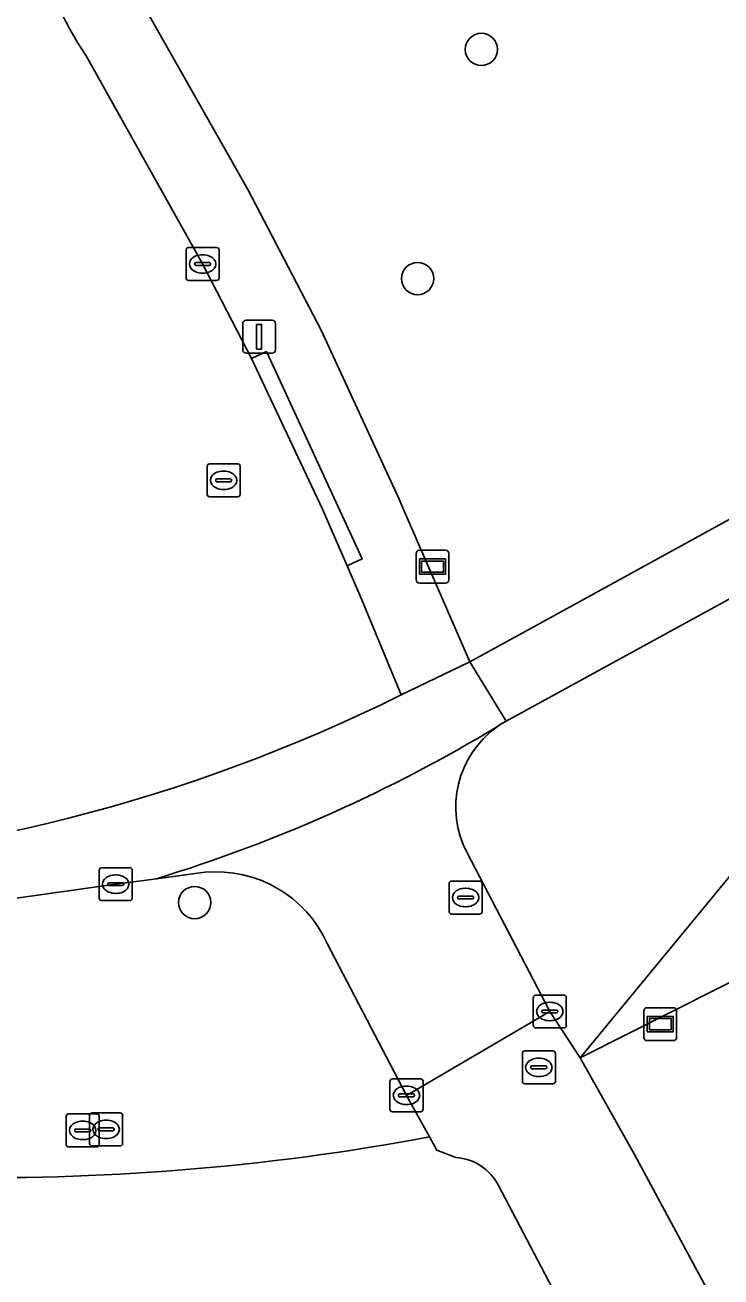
# Model space of a CAD drawing. Extents: x 162073 to 163043, y 381818 to 382561.
# Drawn here: x 162596.93 to 162618.03, y 382459.41 to 382497.37 of the extents above; entities that cross this region are included whole.
import ezdxf

# ---------------------------------------------------------------- set-up
doc = ezdxf.new("R2010")
doc.units = 0
for name, color, linetype in [('IMGEO_Boom', 7, 'Continuous'), ('IMGEO_Brandkraan', 7, 'Continuous'), ('IMGEO_Erf', 7, 'Continuous'), ('IMGEO_Fietspad_gesloten', 7, 'Continuous'), ('IMGEO_Groenvoorziening', 7, 'Continuous'), ('IMGEO_Informatiebord', 7, 'Continuous'), ('IMGEO_Kolk', 7, 'Continuous'), ('IMGEO_Lichtmast', 7, 'Continuous'), ('IMGEO_Rijbaan_lokaal_open', 7, 'Continuous'), ('IMGEO_Rioolput', 7, 'Continuous'), ('IMGEO_Straatnaambord', 7, 'Continuous'), ('IMGEO_Voetpad_open', 7, 'Continuous')]:
    doc.layers.add(name, color=color, linetype=linetype)

msp = doc.modelspace()

# ---------------------------------------------------------------- linework, layer by layer
at = {"layer": 'IMGEO_Boom'}
for centre in [(162610.762, 382496.634), (162608.829, 382489.684), (162602.068, 382470.762)]:
    msp.add_circle(centre, 0.489, dxfattribs=at)
at = {"layer": 'IMGEO_Brandkraan'}
for p, q in [((162609.782, 382470.489), (162609.782, 382471.341)), ((162609.857, 382471.415), (162610.709, 382471.415)), ((162610.783, 382471.341), (162610.783, 382470.489)), ((162610.041, 382470.909), (162610.041, 382470.921)), ((162610.084, 382470.958), (162610.482, 382470.958)), ((162610.27, 382471.195), (162610.295, 382471.195)), ((162610.525, 382470.921), (162610.525, 382470.909)), ((162610.479, 382470.872), (162610.081, 382470.872)), ((162610.293, 382470.635), (162610.268, 382470.635)), ((162610.709, 382470.415), (162609.857, 382470.415))]:
    msp.add_line(p, q, dxfattribs=at)
for points in [[(162609.782, 382470.489), (162609.782, 382471.341)], [(162609.857, 382471.415), (162610.709, 382471.415)], [(162610.783, 382471.341), (162610.783, 382470.489)], [(162610.709, 382470.415), (162609.857, 382470.415)]]:
    msp.add_lwpolyline(points, dxfattribs=at)
for centre, radius, start, end in [((162609.859, 382471.339), 0.0765, 91.552, 178.448), ((162609.859, 382471.339), 0.0765, 91.552, 178.448), ((162610.707, 382471.339), 0.0765, 1.552, 88.448), ((162610.707, 382471.339), 0.0765, 1.552, 88.448), ((162610.081, 382470.918), 0.0403, 85.8775, 175.7526), ((162610.078, 382470.908), 0.0366, 178.938, 274.7102), ((162610.482, 382470.915), 0.043, 264.8664, 352.4533), ((162610.486, 382470.92), 0.0386, 1.7309, 96.639), ((162609.859, 382470.491), 0.0765, 181.552, 268.448), ((162609.859, 382470.491), 0.0765, 181.552, 268.448), ((162610.707, 382470.491), 0.0765, 271.552, 358.448), ((162610.707, 382470.491), 0.0765, 271.552, 358.448)]:
    msp.add_arc(centre, radius, start, end, dxfattribs=at)
for centre, major_axis, ratio, start_param, end_param in [((162610.269, 382470.915), (-0.387, 0.002), 0.722429, 4.712389, 7.853982), ((162610.294, 382470.915), (-0.39, 0.002), 0.717154, 1.570796, 4.712389)]:
    msp.add_ellipse(centre, major_axis=major_axis, ratio=ratio, start_param=start_param, end_param=end_param, dxfattribs=at)
at = {"layer": 'IMGEO_Erf'}
for points in [[(162609.991, 382463.028), (162609.416, 382463.251), (162609.184, 382463.654)], [(162648.225, 382391.425), (162634.887, 382417.2), (162620.471, 382444.666), (162611.28, 382462.178)]]:
    msp.add_lwpolyline(points, dxfattribs=at)
for centre, radius, start, end in [((162595.878, 382534.821), 72.401, 268.61054, 280.59053), ((162609.896, 382461.482), 1.549, 26.7071, 86.4891)]:
    msp.add_arc(centre, radius, start, end, dxfattribs=at)
at = {"layer": 'IMGEO_Fietspad_gesloten'}
for points in [[(162690.999, 382522.309), (162650.37, 382500), (162635.318, 382491.736), (162612.428, 382479.169), (162610.409, 382478.058), (162611.51, 382476.264), (162654.853, 382500), (162692.063, 382520.377)], [(162611.251, 382476.1), (162611.336, 382476.158), (162611.424, 382476.21), (162611.51, 382476.264), (162610.409, 382478.058), (162608.33, 382477.061)], [(162594.654, 382470.608), (162599.672, 382471.321), (162600.915, 382471.486)]]:
    msp.add_lwpolyline(points, dxfattribs=at)
for centre, radius, start, end in [((162585.72, 382522.55), 50.799, 248.0775, 296.4293), ((162587.458, 382515.516), 46.04, 286.995, 301.117)]:
    msp.add_arc(centre, radius, start, end, dxfattribs=at)
at = {"layer": 'IMGEO_Groenvoorziening'}
for points in [[(162600.431, 382498.13), (162603.679, 382492.384), (162605.904, 382488.116), (162608.256, 382483.011), (162608.408, 382482.661), (162610.409, 382478.058), (162612.428, 382479.169), (162635.318, 382491.736), (162650.37, 382500), (162690.999, 382522.309)], [(162693.702, 382517.534), (162661.725, 382500), (162628.426, 382481.741), (162622.732, 382476.954), (162613.753, 382466.055), (162620.702, 382469.553)], [(162620.702, 382469.553), (162613.753, 382466.055), (162615.404, 382463.126), (162623.992, 382447.171), (162644.031, 382408.692), (162652.361, 382392), (162653.229, 382391.23), (162653.407, 382391.402), (162653.688, 382391.287), (162650.153, 382399.746), (162643.961, 382412.091), (162621.123, 382455.328)]]:
    msp.add_lwpolyline(points, dxfattribs=at)
at = {"layer": 'IMGEO_Informatiebord'}
for p, q in [((162615.692, 382466.674), (162615.692, 382467.474)), ((162615.692, 382467.474), (162615.692, 382466.674)), ((162615.792, 382467.574), (162616.582, 382467.574)), ((162616.582, 382467.574), (162615.792, 382467.574)), ((162616.682, 382467.474), (162616.682, 382466.674)), ((162616.682, 382466.674), (162616.682, 382467.474)), ((162616.582, 382466.574), (162615.792, 382466.574)), ((162615.792, 382466.574), (162616.582, 382466.574))]:
    msp.add_line(p, q, dxfattribs=at)
for points in [[(162615.793, 382467.306), (162616.581, 382467.306), (162616.581, 382466.842), (162615.793, 382466.842), (162615.793, 382467.306)], [(162615.858, 382467.241), (162615.858, 382466.907), (162616.516, 382466.907), (162616.516, 382467.241), (162615.858, 382467.241)]]:
    msp.add_lwpolyline(points, dxfattribs=at)
for centre, start, end in [((162615.792, 382467.474), 90, 180), ((162615.792, 382467.474), 90, 180), ((162616.582, 382467.474), 0, 90), ((162616.582, 382467.474), 360, 90), ((162615.792, 382466.674), 180, 270), ((162615.792, 382466.674), 180, 270), ((162616.582, 382466.674), 270, 0), ((162616.582, 382466.674), 270, 0)]:
    msp.add_arc(centre, 0.1, start, end, dxfattribs=at)
at = {"layer": 'IMGEO_Kolk'}
for p, q in [((162601.808, 382489.702), (162601.808, 382490.554)), ((162601.883, 382490.628), (162602.735, 382490.628)), ((162602.296, 382490.408), (162602.321, 382490.408)), ((162602.809, 382490.554), (162602.809, 382489.702)), ((162602.067, 382490.122), (162602.067, 382490.134)), ((162602.505, 382490.085), (162602.107, 382490.085)), ((162602.11, 382490.171), (162602.508, 382490.171)), ((162602.551, 382490.134), (162602.551, 382490.122)), ((162602.735, 382489.628), (162601.883, 382489.628)), ((162602.319, 382489.848), (162602.294, 382489.848)), ((162599.175, 382470.894), (162599.175, 382471.746)), ((162599.25, 382471.82), (162600.102, 382471.82)), ((162600.176, 382471.746), (162600.176, 382470.894)), ((162599.434, 382471.314), (162599.434, 382471.326)), ((162599.872, 382471.277), (162599.474, 382471.277)), ((162599.477, 382471.363), (162599.875, 382471.363)), ((162599.663, 382471.6), (162599.688, 382471.6)), ((162599.918, 382471.326), (162599.918, 382471.314)), ((162599.686, 382471.04), (162599.661, 382471.04)), ((162600.102, 382470.82), (162599.25, 382470.82)), ((162612.337, 382467.032), (162612.337, 382467.884)), ((162612.412, 382467.958), (162613.264, 382467.958)), ((162613.338, 382467.884), (162613.338, 382467.032)), ((162612.639, 382467.501), (162613.037, 382467.501)), ((162612.825, 382467.738), (162612.85, 382467.738)), ((162612.596, 382467.452), (162612.596, 382467.464)), ((162613.034, 382467.415), (162612.636, 382467.415)), ((162612.848, 382467.178), (162612.823, 382467.178)), ((162613.08, 382467.464), (162613.08, 382467.452)), ((162613.264, 382466.958), (162612.412, 382466.958)), ((162607.991, 382464.49), (162607.991, 382465.342)), ((162608.066, 382465.416), (162608.918, 382465.416)), ((162608.479, 382465.196), (162608.504, 382465.196)), ((162608.992, 382465.342), (162608.992, 382464.49)), ((162608.25, 382464.91), (162608.25, 382464.922)), ((162608.688, 382464.873), (162608.29, 382464.873)), ((162608.293, 382464.959), (162608.691, 382464.959)), ((162608.734, 382464.922), (162608.734, 382464.91)), ((162608.502, 382464.636), (162608.477, 382464.636)), ((162608.918, 382464.416), (162608.066, 382464.416))]:
    msp.add_line(p, q, dxfattribs=at)
for points in [[(162601.808, 382489.702), (162601.808, 382490.554)], [(162601.883, 382490.628), (162602.735, 382490.628)], [(162602.809, 382490.554), (162602.809, 382489.702)], [(162602.735, 382489.628), (162601.883, 382489.628)], [(162599.175, 382470.894), (162599.175, 382471.746)], [(162599.25, 382471.82), (162600.102, 382471.82)], [(162600.176, 382471.746), (162600.176, 382470.894)], [(162600.102, 382470.82), (162599.25, 382470.82)], [(162612.337, 382467.032), (162612.337, 382467.884)], [(162612.412, 382467.958), (162613.264, 382467.958)], [(162613.338, 382467.884), (162613.338, 382467.032)], [(162613.264, 382466.958), (162612.412, 382466.958)], [(162607.991, 382464.49), (162607.991, 382465.342)], [(162608.066, 382465.416), (162608.918, 382465.416)], [(162608.992, 382465.342), (162608.992, 382464.49)], [(162608.918, 382464.416), (162608.066, 382464.416)]]:
    msp.add_lwpolyline(points, dxfattribs=at)
for centre, radius, start, end in [((162601.885, 382490.552), 0.0765, 91.552, 178.448), ((162601.885, 382490.552), 0.0765, 91.552, 178.448), ((162602.733, 382490.552), 0.0765, 1.552, 88.448), ((162602.733, 382490.552), 0.0765, 1.552, 88.448), ((162602.107, 382490.131), 0.0403, 85.8775, 175.7526), ((162602.104, 382490.121), 0.0366, 178.938, 274.7102), ((162602.508, 382490.128), 0.043, 264.8664, 352.4533), ((162602.512, 382490.133), 0.0386, 1.7309, 96.639), ((162601.885, 382489.704), 0.0765, 181.552, 268.448), ((162601.885, 382489.704), 0.0765, 181.552, 268.448), ((162602.733, 382489.704), 0.0765, 271.552, 358.448), ((162602.733, 382489.704), 0.0765, 271.552, 358.448), ((162599.252, 382471.744), 0.0765, 91.552, 178.448), ((162599.252, 382471.744), 0.0765, 91.552, 178.448), ((162600.1, 382471.744), 0.0765, 1.552, 88.448), ((162600.1, 382471.744), 0.0765, 1.552, 88.448), ((162599.474, 382471.323), 0.0403, 85.8775, 175.7526), ((162599.471, 382471.313), 0.0366, 178.938, 274.7102), ((162599.875, 382471.32), 0.043, 264.8664, 352.4533), ((162599.879, 382471.325), 0.0386, 1.7309, 96.639), ((162599.252, 382470.896), 0.0765, 181.552, 268.448), ((162599.252, 382470.896), 0.0765, 181.552, 268.448), ((162600.1, 382470.896), 0.0765, 271.552, 358.448), ((162600.1, 382470.896), 0.0765, 271.552, 358.448), ((162612.414, 382467.882), 0.0765, 91.552, 178.448), ((162612.414, 382467.882), 0.0765, 91.552, 178.448), ((162613.262, 382467.882), 0.0765, 1.552, 88.448), ((162613.262, 382467.882), 0.0765, 1.552, 88.448), ((162612.636, 382467.461), 0.0403, 85.8775, 175.7526), ((162613.041, 382467.463), 0.0386, 1.7309, 96.639), ((162612.633, 382467.451), 0.0366, 178.938, 274.7102), ((162613.037, 382467.458), 0.043, 264.8664, 352.4533), ((162612.414, 382467.034), 0.0765, 181.552, 268.448), ((162612.414, 382467.034), 0.0765, 181.552, 268.448), ((162613.262, 382467.034), 0.0765, 271.552, 358.448), ((162613.262, 382467.034), 0.0765, 271.552, 358.448), ((162608.068, 382465.34), 0.0765, 91.552, 178.448), ((162608.068, 382465.34), 0.0765, 91.552, 178.448), ((162608.916, 382465.34), 0.0765, 1.552, 88.448), ((162608.916, 382465.34), 0.0765, 1.552, 88.448), ((162608.29, 382464.919), 0.0403, 85.8775, 175.7526), ((162608.287, 382464.909), 0.0366, 178.938, 274.7102), ((162608.691, 382464.916), 0.043, 264.8664, 352.4533), ((162608.695, 382464.921), 0.0386, 1.7309, 96.639), ((162608.068, 382464.492), 0.0765, 181.552, 268.448), ((162608.068, 382464.492), 0.0765, 181.552, 268.448), ((162608.916, 382464.492), 0.0765, 271.552, 358.448), ((162608.916, 382464.492), 0.0765, 271.552, 358.448)]:
    msp.add_arc(centre, radius, start, end, dxfattribs=at)
for centre, major_axis, ratio, start_param, end_param in [((162602.295, 382490.128), (-0.387, 0.002), 0.722429, 4.712389, 7.853982), ((162602.32, 382490.128), (-0.39, 0.002), 0.717154, 1.570796, 4.712389), ((162599.662, 382471.32), (-0.387, 0.002), 0.722429, 4.712389, 7.853982), ((162599.687, 382471.32), (-0.39, 0.002), 0.717154, 1.570796, 4.712389), ((162612.824, 382467.458), (-0.387, 0.002), 0.722429, 4.712389, 7.853982), ((162612.849, 382467.458), (-0.39, 0.002), 0.717154, 1.570796, 4.712389), ((162608.478, 382464.916), (-0.387, 0.002), 0.722429, 4.712389, 7.853982), ((162608.503, 382464.916), (-0.39, 0.002), 0.717154, 1.570796, 4.712389)]:
    msp.add_ellipse(centre, major_axis=major_axis, ratio=ratio, start_param=start_param, end_param=end_param, dxfattribs=at)
at = {"layer": 'IMGEO_Lichtmast'}
for p, q in [((162603.626, 382488.422), (162604.416, 382488.422)), ((162604.416, 382488.422), (162603.626, 382488.422)), ((162603.526, 382487.522), (162603.526, 382488.322)), ((162603.526, 382488.322), (162603.526, 382487.522)), ((162604.516, 382488.322), (162604.516, 382487.522)), ((162604.516, 382487.522), (162604.516, 382488.322)), ((162604.416, 382487.422), (162603.626, 382487.422)), ((162603.626, 382487.422), (162604.416, 382487.422))]:
    msp.add_line(p, q, dxfattribs=at)
msp.add_lwpolyline([(162603.946, 382488.297), (162604.096, 382488.297), (162604.096, 382487.547), (162603.946, 382487.547), (162603.946, 382488.297)], dxfattribs=at)
for centre, start, end in [((162603.626, 382488.322), 90, 180), ((162603.626, 382488.322), 90, 180), ((162604.416, 382488.322), 0, 90), ((162604.416, 382488.322), 360, 90), ((162603.626, 382487.522), 180, 270), ((162603.626, 382487.522), 180, 270), ((162604.416, 382487.522), 270, 0), ((162604.416, 382487.522), 270, 0)]:
    msp.add_arc(centre, 0.1, start, end, dxfattribs=at)
at = {"layer": 'IMGEO_Rijbaan_lokaal_open'}
for points in [[(162608.33, 382477.061), (162607.133, 382479.943), (162606.689, 382480.974), (162605.946, 382482.697), (162603.788, 382487.263), (162602.304, 382490.127), (162598.782, 382496.444)], [(162606.089, 382469.524), (162608.489, 382464.916), (162612.833, 382467.457), (162610.328, 382472.266)], [(162600.915, 382471.486), (162602.381, 382471.681)], [(162691.887, 382320.619), (162688.631, 382322.776), (162685.647, 382328.543), (162659.054, 382379.075), (162658.899, 382380.293), (162658.83, 382381.395), (162653.863, 382390.949), (162653.229, 382391.23), (162652.361, 382392), (162644.031, 382408.692), (162623.992, 382447.171), (162615.404, 382463.126), (162613.753, 382466.055), (162612.833, 382467.457), (162608.489, 382464.916), (162609.184, 382463.654), (162609.416, 382463.251), (162609.991, 382463.028)], [(162611.28, 382462.178), (162620.471, 382444.666), (162634.887, 382417.2), (162648.225, 382391.425)]]:
    msp.add_lwpolyline(points, dxfattribs=at)
for centre, radius, start, end in [((162605.294, 382501.075), 7.99, 187.7288, 215.4177), ((162585.72, 382522.55), 50.799, 248.0775, 296.4293), ((162587.458, 382515.516), 46.04, 286.995, 301.117), ((162612.98, 382473.656), 2.994, 125.2723, 207.656), ((162602.713, 382467.986), 3.71, 24.4916, 95.1339), ((162609.896, 382461.482), 1.549, 26.7071, 86.4891)]:
    msp.add_arc(centre, radius, start, end, dxfattribs=at)
at = {"layer": 'IMGEO_Rioolput'}
for p, q in [((162602.447, 382483.141), (162602.447, 382483.993)), ((162602.522, 382484.067), (162603.374, 382484.067)), ((162602.935, 382483.847), (162602.96, 382483.847)), ((162603.448, 382483.993), (162603.448, 382483.141)), ((162602.706, 382483.561), (162602.706, 382483.573)), ((162603.144, 382483.524), (162602.746, 382483.524)), ((162602.749, 382483.61), (162603.147, 382483.61)), ((162603.19, 382483.573), (162603.19, 382483.561)), ((162603.374, 382483.067), (162602.522, 382483.067)), ((162602.958, 382483.287), (162602.933, 382483.287)), ((162612.004, 382465.338), (162612.004, 382466.19)), ((162612.079, 382466.264), (162612.931, 382466.264)), ((162612.492, 382466.044), (162612.517, 382466.044)), ((162613.005, 382466.19), (162613.005, 382465.338)), ((162612.263, 382465.758), (162612.263, 382465.77)), ((162612.701, 382465.721), (162612.303, 382465.721)), ((162612.306, 382465.807), (162612.704, 382465.807)), ((162612.747, 382465.77), (162612.747, 382465.758)), ((162612.931, 382465.264), (162612.079, 382465.264)), ((162612.515, 382465.484), (162612.49, 382465.484)), ((162598.174, 382463.426), (162598.174, 382464.278)), ((162598.249, 382464.352), (162599.101, 382464.352)), ((162598.662, 382464.132), (162598.687, 382464.132)), ((162598.884, 382463.457), (162598.884, 382464.309)), ((162598.959, 382464.383), (162599.811, 382464.383)), ((162599.175, 382464.278), (162599.175, 382463.426)), ((162599.372, 382464.163), (162599.397, 382464.163)), ((162599.885, 382464.309), (162599.885, 382463.457)), ((162598.433, 382463.846), (162598.433, 382463.858)), ((162598.871, 382463.809), (162598.473, 382463.809)), ((162598.476, 382463.895), (162598.874, 382463.895)), ((162598.917, 382463.858), (162598.917, 382463.846)), ((162599.143, 382463.877), (162599.143, 382463.889)), ((162599.581, 382463.84), (162599.183, 382463.84)), ((162599.186, 382463.926), (162599.584, 382463.926)), ((162599.627, 382463.889), (162599.627, 382463.877)), ((162599.101, 382463.352), (162598.249, 382463.352)), ((162598.685, 382463.572), (162598.66, 382463.572)), ((162599.811, 382463.383), (162598.959, 382463.383)), ((162599.395, 382463.603), (162599.37, 382463.603))]:
    msp.add_line(p, q, dxfattribs=at)
for points in [[(162602.447, 382483.141), (162602.447, 382483.993)], [(162602.522, 382484.067), (162603.374, 382484.067)], [(162603.448, 382483.993), (162603.448, 382483.141)], [(162603.374, 382483.067), (162602.522, 382483.067)], [(162612.004, 382465.338), (162612.004, 382466.19)], [(162612.079, 382466.264), (162612.931, 382466.264)], [(162613.005, 382466.19), (162613.005, 382465.338)], [(162612.931, 382465.264), (162612.079, 382465.264)], [(162598.174, 382463.426), (162598.174, 382464.278)], [(162598.249, 382464.352), (162599.101, 382464.352)], [(162598.884, 382463.457), (162598.884, 382464.309)], [(162598.959, 382464.383), (162599.811, 382464.383)], [(162599.175, 382464.278), (162599.175, 382463.426)], [(162599.885, 382464.309), (162599.885, 382463.457)], [(162599.101, 382463.352), (162598.249, 382463.352)], [(162599.811, 382463.383), (162598.959, 382463.383)]]:
    msp.add_lwpolyline(points, dxfattribs=at)
for centre, radius, start, end in [((162602.524, 382483.991), 0.0765, 91.552, 178.448), ((162602.524, 382483.991), 0.0765, 91.552, 178.448), ((162603.372, 382483.991), 0.0765, 1.552, 88.448), ((162603.372, 382483.991), 0.0765, 1.552, 88.448), ((162602.746, 382483.57), 0.0403, 85.8775, 175.7526), ((162602.743, 382483.56), 0.0366, 178.938, 274.7102), ((162603.147, 382483.567), 0.043, 264.8664, 352.4533), ((162603.151, 382483.572), 0.0386, 1.7309, 96.639), ((162602.524, 382483.143), 0.0765, 181.552, 268.448), ((162602.524, 382483.143), 0.0765, 181.552, 268.448), ((162603.372, 382483.143), 0.0765, 271.552, 358.448), ((162603.372, 382483.143), 0.0765, 271.552, 358.448), ((162612.081, 382466.188), 0.0765, 91.552, 178.448), ((162612.081, 382466.188), 0.0765, 91.552, 178.448), ((162612.929, 382466.188), 0.0765, 1.552, 88.448), ((162612.929, 382466.188), 0.0765, 1.552, 88.448), ((162612.303, 382465.767), 0.0403, 85.8775, 175.7526), ((162612.3, 382465.757), 0.0366, 178.938, 274.7102), ((162612.704, 382465.764), 0.043, 264.8664, 352.4533), ((162612.708, 382465.769), 0.0386, 1.7309, 96.639), ((162612.081, 382465.34), 0.0765, 181.552, 268.448), ((162612.081, 382465.34), 0.0765, 181.552, 268.448), ((162612.929, 382465.34), 0.0765, 271.552, 358.448), ((162612.929, 382465.34), 0.0765, 271.552, 358.448), ((162598.251, 382464.276), 0.0765, 91.552, 178.448), ((162598.251, 382464.276), 0.0765, 91.552, 178.448), ((162598.961, 382464.307), 0.0765, 91.552, 178.448), ((162598.961, 382464.307), 0.0765, 91.552, 178.448), ((162599.099, 382464.276), 0.0765, 1.552, 88.448), ((162599.099, 382464.276), 0.0765, 1.552, 88.448), ((162599.809, 382464.307), 0.0765, 1.552, 88.448), ((162599.809, 382464.307), 0.0765, 1.552, 88.448), ((162598.473, 382463.855), 0.0403, 85.8775, 175.7526), ((162598.47, 382463.845), 0.0366, 178.938, 274.7102), ((162598.874, 382463.852), 0.043, 264.8664, 352.4533), ((162598.878, 382463.857), 0.0386, 1.7309, 96.639), ((162599.183, 382463.886), 0.0403, 85.8775, 175.7526), ((162599.18, 382463.876), 0.0366, 178.938, 274.7102), ((162599.584, 382463.883), 0.043, 264.8664, 352.4533), ((162599.588, 382463.888), 0.0386, 1.7309, 96.639), ((162598.251, 382463.428), 0.0765, 181.552, 268.448), ((162598.251, 382463.428), 0.0765, 181.552, 268.448), ((162598.961, 382463.459), 0.0765, 181.552, 268.448), ((162598.961, 382463.459), 0.0765, 181.552, 268.448), ((162599.099, 382463.428), 0.0765, 271.552, 358.448), ((162599.099, 382463.428), 0.0765, 271.552, 358.448), ((162599.809, 382463.459), 0.0765, 271.552, 358.448), ((162599.809, 382463.459), 0.0765, 271.552, 358.448)]:
    msp.add_arc(centre, radius, start, end, dxfattribs=at)
for centre, major_axis, ratio, start_param, end_param in [((162602.934, 382483.567), (-0.387, 0.002), 0.722429, 4.712389, 7.853982), ((162602.959, 382483.567), (-0.39, 0.002), 0.717154, 1.570796, 4.712389), ((162612.491, 382465.764), (-0.387, 0.002), 0.722429, 4.712389, 7.853982), ((162612.516, 382465.764), (-0.39, 0.002), 0.717154, 1.570796, 4.712389), ((162598.661, 382463.852), (-0.387, 0.002), 0.722429, 4.712389, 7.853982), ((162598.686, 382463.852), (-0.39, 0.002), 0.717154, 1.570796, 4.712389), ((162599.371, 382463.883), (-0.387, 0.002), 0.722429, 4.712389, 7.853982), ((162599.396, 382463.883), (-0.39, 0.002), 0.717154, 1.570796, 4.712389)]:
    msp.add_ellipse(centre, major_axis=major_axis, ratio=ratio, start_param=start_param, end_param=end_param, dxfattribs=at)
at = {"layer": 'IMGEO_Straatnaambord'}
for p, q in [((162608.785, 382480.55), (162608.785, 382481.35)), ((162608.785, 382481.35), (162608.785, 382480.55)), ((162608.885, 382481.45), (162609.675, 382481.45)), ((162609.675, 382481.45), (162608.885, 382481.45)), ((162609.775, 382481.35), (162609.775, 382480.55)), ((162609.775, 382480.55), (162609.775, 382481.35)), ((162609.675, 382480.45), (162608.885, 382480.45)), ((162608.885, 382480.45), (162609.675, 382480.45))]:
    msp.add_line(p, q, dxfattribs=at)
for points in [[(162608.886, 382481.182), (162609.674, 382481.182), (162609.674, 382480.718), (162608.886, 382480.718), (162608.886, 382481.182)], [(162608.951, 382481.117), (162608.951, 382480.783), (162609.609, 382480.783), (162609.609, 382481.117), (162608.951, 382481.117)]]:
    msp.add_lwpolyline(points, dxfattribs=at)
for centre, start, end in [((162608.885, 382481.35), 90, 180), ((162608.885, 382481.35), 90, 180), ((162609.675, 382481.35), 0, 90), ((162609.675, 382481.35), 360, 90), ((162608.885, 382480.55), 180, 270), ((162608.885, 382480.55), 180, 270), ((162609.675, 382480.55), 270, 0), ((162609.675, 382480.55), 270, 0)]:
    msp.add_arc(centre, 0.1, start, end, dxfattribs=at)
at = {"layer": 'IMGEO_Voetpad_open'}
for points in [[(162692.063, 382520.377), (162654.853, 382500), (162611.51, 382476.264), (162611.424, 382476.21), (162611.336, 382476.158), (162611.251, 382476.1)], [(162610.328, 382472.266), (162612.833, 382467.457), (162613.753, 382466.055), (162622.732, 382476.954), (162628.426, 382481.741), (162661.725, 382500), (162693.702, 382517.534)], [(162598.782, 382496.444), (162602.304, 382490.127), (162603.788, 382487.263), (162604.242, 382487.472), (162607.143, 382481.183), (162606.689, 382480.974), (162607.133, 382479.943), (162608.33, 382477.061), (162610.409, 382478.058), (162608.408, 382482.661), (162608.256, 382483.011), (162605.904, 382488.116), (162603.679, 382492.384), (162600.431, 382498.13)], [(162602.381, 382471.681), (162600.915, 382471.486), (162599.672, 382471.321), (162594.654, 382470.608)], [(162609.184, 382463.654), (162608.489, 382464.916), (162606.089, 382469.524)]]:
    msp.add_lwpolyline(points, dxfattribs=at)
msp.add_lwpolyline([(162606.689, 382480.974), (162607.143, 382481.183), (162604.242, 382487.472), (162603.788, 382487.263), (162605.946, 382482.697)], close=True, dxfattribs=at)
for centre, radius, start, end in [((162605.294, 382501.075), 7.99, 187.7288, 215.4177), ((162612.98, 382473.656), 2.994, 125.2723, 207.656), ((162602.713, 382467.986), 3.71, 24.4916, 95.1339), ((162595.878, 382534.821), 72.401, 268.61054, 280.59053)]:
    msp.add_arc(centre, radius, start, end, dxfattribs=at)

doc.saveas('drawing.dxf')
